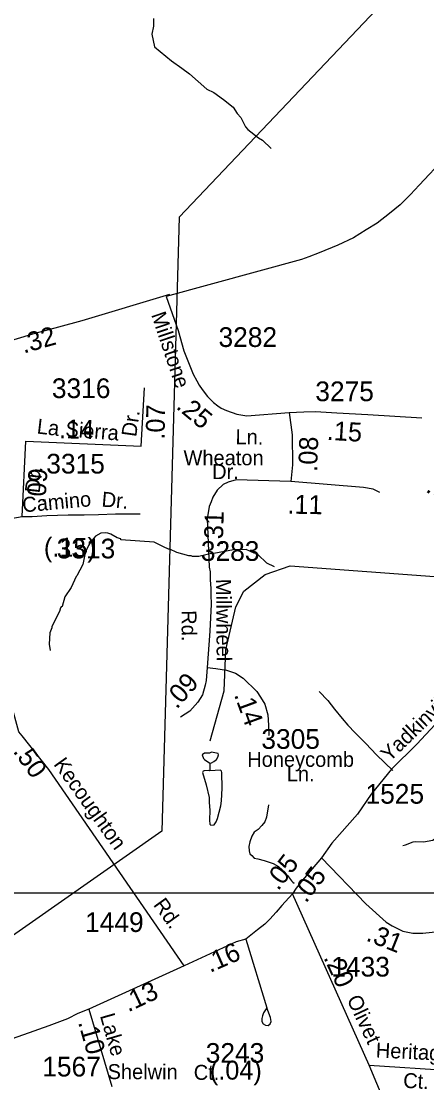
# Model space of a CAD drawing. Extents: x 1547597 to 1699558, y 810033 to 920809.
# Drawn here: x 1590754 to 1593330, y 873547 to 880279 of the extents above; entities that cross this region are included whole.
import ezdxf

# ---------------------------------------------------------------- set-up
doc = ezdxf.new("R2010")
doc.units = 0
for name, color, linetype in [('Exist Hydrographic Creek Single Shore', 7, 'Continuous'), ('Exist Hydrographic Misc Water Feature', 7, 'Continuous'), ('Exist Road Non-System Type 51', 7, 'Continuous'), ('Exist Road Secondary Mileage Hundredths English Label', 7, 'Continuous'), ('Exist Road Secondary Type 51 Attributed', 7, 'Continuous'), ('Exist Road Secondary Type 51 Label', 7, 'Continuous'), ('Exist Road Secondary Type 51 Number Label', 7, 'Continuous'), ('Exist Utilities Electrical Transmission Line', 7, 'Continuous'), ('Map Preparation Inset Cut Line', 7, 'Continuous')]:
    doc.layers.add(name, color=color, linetype=linetype)

msp = doc.modelspace()

# ---------------------------------------------------------------- linework, layer by layer
at = {"layer": 'Exist Hydrographic Creek Single Shore'}
msp.add_lwpolyline([(1591954.6, 875715.7), (1592042.6, 876032.4), (1592054.6, 876291.5), (1592116.5, 876566), (1592168.6, 876663.4), (1592303.6, 876769.1), (1592462.6, 876825), (1593436.6, 876752.6), (1593787.6, 876765.2), (1594118.1, 876837.3)], dxfattribs=at)
at = {"layer": 'Exist Hydrographic Misc Water Feature'}
msp.add_line((1591952.9, 875573.1), (1591953.1, 875524.9), dxfattribs=at)
for points in [[(1591594.9, 880296.1), (1591594.3, 880248.1), (1591584.3, 880197.1), (1591600.7, 880116), (1591707.7, 880026.6), (1591775.1, 879981.7), (1591822.7, 879945.1), (1591933.5, 879847.7), (1591978.1, 879825.8), (1592039.9, 879783.2), (1592100.1, 879733.6), (1592125.7, 879693.2), (1592149.4, 879668.9), (1592178.6, 879608.6), (1592192.4, 879592.4), (1592261.7, 879539.5), (1592285.6, 879525.2), (1592341, 879472.5)], [(1592362, 876817.7), (1592313.1, 876842.9), (1592257.8, 876897.5), (1592243.9, 876905.7), (1592237.8, 876903.8), (1592182.2, 876928.5), (1592102.1, 876925.5), (1591977.8, 876903.2), (1591961.8, 876903.4), (1591881.7, 876884.4), (1591841.7, 876884.9), (1591833.7, 876889), (1591817.7, 876889.2), (1591741.9, 876910.3), (1591698.1, 876930.8), (1591690.1, 876930.9), (1591658.4, 876945.3), (1591598.7, 876976.1), (1591386.9, 876990.7), (1591387, 876996.8), (1591363.1, 877003), (1591323.3, 877025.6), (1591305.4, 877031.9), (1591291.4, 877034), (1591259.4, 877032.5), (1591227.1, 877012.9), (1591194.7, 876975.3), (1591182.4, 876953.4), (1591166, 876921.6), (1591165.9, 876913.6), (1591157.7, 876897.7), (1591145, 876833.9), (1591108.5, 876762.4), (1591104.1, 876758.4), (1591071.9, 876687.9), (1591030.5, 876627.4), (1591013.8, 876567.6), (1591007.7, 876565.7), (1591003.6, 876557.7), (1590997.4, 876535.8), (1590948.3, 876440.4), (1590948.2, 876432.4), (1590935.8, 876400.6), (1590932.9, 876328.6), (1590938.4, 876288.5)], [(1591963.4, 875642.9), (1591950.6, 875637.5), (1591918.5, 875636), (1591904.4, 875626.1), (1591912.1, 875604.1), (1591918.1, 875596), (1591952.9, 875573.1)], [(1591952.9, 875573.1), (1591961.7, 875575.4), (1591977.8, 875583.2), (1591994, 875597), (1592002.2, 875610.8), (1592006.4, 875626.8), (1592004.5, 875634.8), (1591963.4, 875642.9)], [(1593178.3, 875052.4), (1593195.5, 875055.6), (1593243.7, 875074.9), (1593259.8, 875076.7), (1593307.8, 875074.1), (1593367.9, 875085.3), (1593428.1, 875135.5), (1593483.8, 875192.2), (1593588.1, 875270.5), (1593725.2, 875354.7), (1593741.4, 875368.5), (1593773.6, 875388.1), (1593795.8, 875411.8), (1593836.2, 875439.3), (1593900.6, 875470.5), (1593945, 875505.9), (1594041.6, 875552.6), (1594063.8, 875570.3), (1594065.9, 875580.3), (1594080.2, 875604.2), (1594101.5, 875618.4)], [(1591953.1, 875524.9), (1591945.2, 875527.6), (1591917.1, 875526), (1591909.1, 875522.1), (1591905, 875514.2), (1591928.1, 875435.8), (1591947.1, 875355.6), (1591946.8, 875323.6), (1591952.2, 875275.5), (1591949.3, 875211.5), (1591953.1, 875187.5), (1591959, 875179.4), (1591979.1, 875183.2), (1591993.2, 875200.9), (1592001.5, 875222.9), (1592022.5, 875302.6), (1592026.8, 875334.5), (1592029.8, 875414.5), (1592029.1, 875514.6), (1592025.1, 875522.6), (1592019.2, 875528.6), (1591953.1, 875524.9)]]:
    msp.add_lwpolyline(points, dxfattribs=at)
at = {"layer": 'Exist Road Non-System Type 51'}
msp.add_line((1592181.6, 874458.2), (1592313.7, 874023), dxfattribs=at)
for points in [[(1592645.7, 876027.8), (1592701, 875971.1), (1592744.1, 875916.4), (1592791.3, 875857.8), (1592828.7, 875815.2), (1592875.9, 875766.4), (1592943, 875697.4), (1593010, 875626.4), (1593114.6, 875526.8)], [(1592325.1, 875310.1), (1592311.9, 875230.3), (1592301.6, 875202.6), (1592283.3, 875178.6), (1592258.7, 875153.2), (1592234.6, 875135.5), (1592218.3, 875111.6), (1592205.7, 875073.9), (1592199.3, 875046), (1592200.8, 875017.8), (1592206.6, 874999.7), (1592218.3, 874987.4), (1592234.2, 874971.4), (1592256.2, 874967.2), (1592298, 874956.4), (1592353.8, 874937.6), (1592387.5, 874919.1), (1592413.2, 874894.7), (1592444.7, 874862.2), (1592470.3, 874827.9), (1592487.3, 874810.5), (1592479.4, 874816.8)], [(1592313.7, 874023), (1592293.2, 873991.2), (1592287, 873971.3), (1592282.7, 873955.4), (1592282.5, 873935.4), (1592290.2, 873921.2), (1592306, 873913.1), (1592322, 873910.8), (1592334.2, 873920.7), (1592342.5, 873934.6), (1592336.8, 873960.7), (1592313.7, 874023)]]:
    msp.add_lwpolyline(points, dxfattribs=at)
at = {"layer": 'Exist Road Secondary Type 51 Attributed'}
for p, q in [((1592964, 873658.6), (1592477.4, 874745.2)), ((1591788.8, 874288.3), (1591183.6, 874014.5)), ((1591183.6, 874014.5), (1591330.8, 873523.8)), ((1592964, 873658.6), (1593828.6, 873602.6))]:
    msp.add_line(p, q, dxfattribs=at)
for points in [[(1594149.6, 879987.4), (1594037.5, 879940.6), (1593938.5, 879870), (1593869.4, 879815.9), (1593780.4, 879747.9), (1593690.7, 879671.6), (1593634.6, 879615.5), (1593587.4, 879570.6), (1593538.1, 879514.4), (1593443.8, 879413.4), (1593282.2, 879238.3), (1593226.1, 879179.9), (1593161.1, 879114.8), (1593093.7, 879058.6), (1593015.2, 878998), (1592945.6, 878955.3), (1592864.9, 878905.9), (1592763.9, 878858.8), (1592647.2, 878809.4), (1592579.9, 878784.7), (1592533.3, 878767), (1591674.8, 878533.4)], [(1591696.6, 878546), (1591139.2, 878379.6), (1590990.3, 878339), (1590841.4, 878297.9), (1590706.7, 878258), (1590597.1, 878214), (1590434.2, 878138.4), (1590279.4, 878064), (1590216.2, 878037.9), (1590156.8, 878019.4), (1590108.5, 878011.3)], [(1591674.8, 878533.4), (1591751.5, 878316.8), (1591788, 878189), (1591845.6, 878039.9), (1591870.3, 877997.2), (1591883.4, 877971.2), (1591902.8, 877942.8), (1591937.7, 877898.1), (1591976.1, 877861), (1592003.7, 877840.6), (1592023.9, 877825.8), (1592057.9, 877810.6), (1592124.2, 877786.1), (1592187.1, 877776.8), (1592455.5, 877797.6)], [(1591516.8, 877584.7), (1591537.3, 877953.2)], [(1592455.5, 877797.6), (1592548.3, 877802.5), (1592622.9, 877804.8), (1592758.1, 877795.5), (1592956.2, 877783.8), (1593298.8, 877762.8)], [(1592455.5, 877797.6), (1592475.1, 877655.7), (1592476.1, 877466.6), (1592466.8, 877359.3)], [(1590760.8, 877137.4), (1590784.5, 877615.8)], [(1590784.5, 877615.8), (1591516.8, 877584.7)], [(1592466.8, 877359.3), (1592118.9, 877371.1), (1592068, 877355.7), (1592036.3, 877341.4), (1591998.3, 877305.7), (1591970.3, 877261.3), (1591959.5, 877231.6), (1591947.6, 877202.3), (1591943.2, 877174), (1591934.3, 877125), (1591940, 877021.1), (1591948.8, 876817.5), (1591953.2, 876787.8), (1591953.8, 876736.2), (1591958.2, 876681.2), (1591959.4, 876640.3), (1591960.9, 876582.3), (1591952, 876411.6), (1591934.8, 876180.6)], [(1593032.4, 877290.2), (1592989.6, 877311.2), (1592927.1, 877322.3), (1592466.8, 877359.3)], [(1590383.1, 877043.9), (1590505.1, 877073), (1590575.7, 877092.7), (1590638, 877109.1), (1590675.8, 877123.9), (1590760.8, 877137.4)], [(1590760.8, 877137.4), (1590823.5, 877138.7), (1590917.1, 877143.6), (1591053, 877147.6), (1591153.1, 877148.2), (1591245.2, 877150.7), (1591353.7, 877155.1), (1591508.7, 877155.7)], [(1594866.5, 876678.8), (1594628.1, 876594.5), (1594350.3, 876500.8), (1594131.3, 876426.1), (1593979.6, 876350.4), (1593906.6, 876310.6), (1593795.4, 876223.3), (1593657.3, 876094.6), (1593410.2, 875848.9), (1593267.4, 875693.2), (1593106, 875536.6), (1592975.9, 875376.1), (1592890.7, 875251.1), (1592727.8, 875066.2), (1592661.4, 874972.8)], [(1591788.8, 874288.3), (1590928.9, 875532.7), (1590759.4, 875746.6), (1590739, 875772.5), (1590706.7, 875888.1), (1590668.1, 876018.1), (1590528.3, 876487.1)], [(1591934.8, 876180.6), (1591928.5, 876097.1), (1591922.7, 876067.6), (1591904.7, 876006.5), (1591876.2, 875959.6), (1591824.4, 875904.3), (1591765.8, 875865.8)], [(1591934.8, 876180.6), (1591990.6, 876174.4), (1592057.2, 876164.3), (1592115.5, 876143.8), (1592164, 876112), (1592251, 876028.2), (1592273.6, 875991.9), (1592300.9, 875948.1), (1592320.1, 875879.8), (1592324.7, 875815.6), (1592326.3, 875752), (1592325, 875748)], [(1592661.4, 874972.8), (1592601.9, 874903.7), (1592540.1, 874832.2), (1592500.4, 874781.3), (1592477.4, 874745.2)], [(1592661.4, 874972.8), (1592943, 874681.5), (1593070.7, 874564.8), (1593108.8, 874541.9), (1593144.6, 874525.8), (1593176.7, 874508.7), (1593240.2, 874496), (1593303.7, 874496), (1593364.6, 874501.1), (1593407.8, 874506.2), (1593456, 874516.4), (1593539.8, 874541.8), (1593638.8, 874559.6), (1593689.6, 874577.3), (1593748, 874595.1), (1593811.5, 874615.4), (1593862.3, 874635.8), (1593930.8, 874640.9), (1593979.1, 874648.5), (1594001.9, 874651)], [(1592477.4, 874745.2), (1592409.4, 874670.2), (1592372.9, 874628.8), (1592333.8, 874584.2), (1592300.6, 874552.9), (1592255.4, 874516.3), (1592181.6, 874458.2), (1592118.4, 874441.5), (1591788.8, 874288.3)], [(1591183.6, 874014.5), (1591114.5, 873986.2), (1591048.6, 873951.7), (1590929.3, 873907.7), (1590769.2, 873851.2), (1590617.3, 873798.4), (1590491.7, 873760.7), (1590278.2, 873713.6), (1589904.7, 873619.3), (1589631.5, 873556.5)], [(1593899.4, 871576.1), (1593385, 872652.3), (1592964, 873658.6)]]:
    msp.add_lwpolyline(points, dxfattribs=at)
at = {"layer": 'Exist Utilities Electrical Transmission Line'}
msp.add_lwpolyline([(1595702.8, 883823.3), (1595542, 883375.3), (1595381.3, 882951.3), (1595317.5, 882784.1), (1595074.8, 882528.9), (1594795.4, 882224.2), (1594492.3, 881911.7), (1594314.2, 881725.8), (1594181.7, 881585.2), (1591756.7, 879036.3), (1591646.3, 875142), (1590597.3, 874408.7), (1590660.9, 873411.3), (1590633.8, 873059.7), (1590510, 871286.5), (1590671.8, 869193.1), (1591400.6, 867299.4), (1591680.4, 866599), (1590226.6, 861827.8), (1590099.7, 859136.4), (1590298, 857488.7)], dxfattribs=at)
at = {"layer": 'Map Preparation Inset Cut Line'}
for points in [[(1633724, 874749.3), (1571208, 874749.3), (1571208, 917817.4), (1633724, 917817.4)], [(1633724, 874749.3), (1571208, 874749.3), (1571208, 831307.2), (1633724, 831307.2)]]:
    msp.add_lwpolyline(points, close=True, dxfattribs=at)

# ---------------------------------------------------------------- texts
at = {"layer": 'Exist Road Secondary Mileage Hundredths English Label'}
for s, rotation, p in [('.32', 15.75332, (1590770, 878171)), ('.07', 88.99278, (1591665, 877624.5)), ('.25', 320.25153, (1591732.2, 877827.2)), ('.14', 358.97377, (1590994, 877633.9)), ('.15', 356.68037, (1592692.7, 877624.5)), ('.08', 88.13772, (1592633.3, 877420.2)), ('.09', 86.47832, (1590907.8, 877217)), ('.09', 323.25113, (1593317.6, 877300.5)), ('.11', 358.97289, (1592443.8, 877156.1)), ('.31', 88.34638, (1592034.3, 876948.4)), ('(.15)', 359.51705, (1590897.9, 876883.9)), ('.09', 48.79711, (1591742, 875911.7)), ('.14', 290.10011, (1592104.6, 876007.5)), ('.50', 305.66329, (1590698.5, 875648)), ('.05', 52.02449, (1592385.4, 874759.8)), ('.05', 52.85701, (1592563.1, 874681.6)), ('.31', 338.14145, (1592938.5, 874450.6)), ('.16', 23.59353, (1591953.4, 874243.1)), ('.20', 294.77292, (1592672, 874340.9)), ('.13', 25.05667, (1591433.5, 873993)), ('.10', 285.99172, (1591114.6, 873930.5)), ('(.04)', 359.84506, (1591952.1, 873567.3))]:
    msp.add_text(s, height=120, rotation=rotation, dxfattribs=at).set_placement(p)
at = {"layer": 'Exist Road Secondary Type 51 Label'}
for s, rotation, p in [('Millstone', 288.62468, (1591578.4, 878418)), ('Dr.', 82.02704, (1591484.4, 877639.4)), ('La', 353.30372, (1590850.5, 877664.7)), ('Sierra', 355.45815, (1591032.6, 877646.4)), ('Ln.', 359.15451, (1592114.7, 877596.6)), ('Dr.', 83.1947, (1590870.7, 877282.7)), ('Camino', 5.15575, (1590765.7, 877163.9)), ('Dr.', 354.95703, (1591262.1, 877201.2)), ('Millwheel', 270.44065, (1591991.5, 876742.2)), ('Rd.', 270.44065, (1591772.2, 876543.2)), ('Yadkinville', 44.25865, (1593093.4, 875577.5)), ('Kecoughton', 305.66329, (1590956.1, 875566.2)), ('Rd.', 305.66329, (1591589.6, 874675.2)), ('Olivet', 295.16351, (1592819.6, 874076.9)), ('Lake', 285.99172, (1591253.4, 873972.4)), ('Heritage', 357.1305, (1593004.3, 873707.9)), ('Shelwin', 359.81565, (1591302.8, 873570.1)), ('Ct.', 359.81565, (1591849.8, 873565.4)), ('Ct.', 357.1305, (1593178.2, 873515))]:
    msp.add_text(s, height=95, rotation=rotation, dxfattribs=at).set_placement(p)
for s, p in [('Wheaton', (1591785.2, 877462.7)), ('Dr.', (1591966.9, 877374.8)), ('Honeycomb', (1592189.7, 875550.3)), ('Ln.', (1592440.5, 875458.3))]:
    msp.add_text(s, height=95, dxfattribs=at).set_placement(p)
at = {"layer": 'Exist Road Secondary Type 51 Number Label'}
for s, p in [('3282', (1592007.2, 878213.1)), ('3316', (1590949.1, 877888.8)), ('3275', (1592621.8, 877869.2)), ('3315', (1590913.6, 877410.3)), ('3313', (1590979.8, 876872.1)), ('3283', (1591895.2, 876856.5)), ('3305', (1592279.4, 875664.5)), ('1525', (1592940.7, 875316.7)), ('1449', (1591160, 874503.1)), ('1433', (1592723.3, 874220.3)), ('3243', (1591926.1, 873673.4)), ('1567', (1590888.2, 873586.7))]:
    msp.add_text(s, height=125, dxfattribs=at).set_placement(p)

doc.saveas('drawing.dxf')
